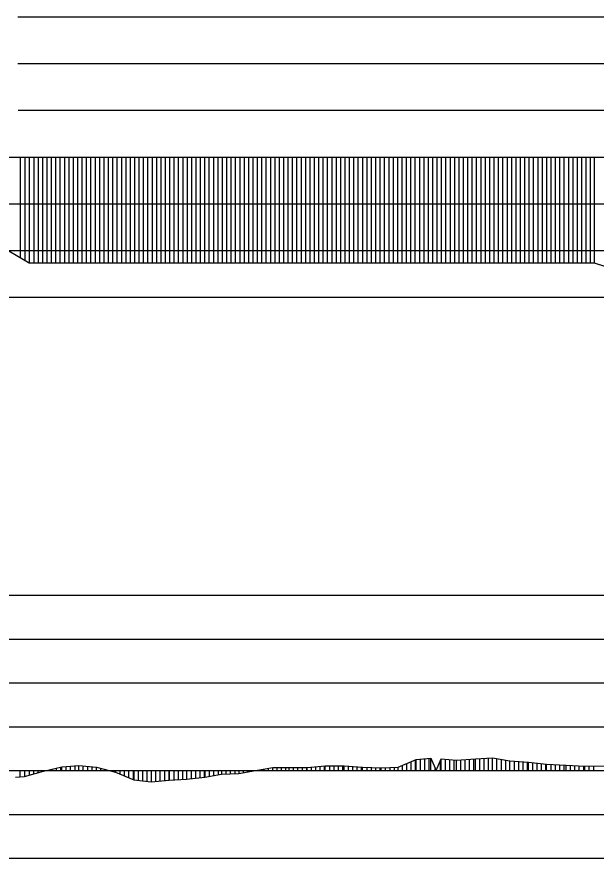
# Model space of a CAD drawing. Extents: x 2 to 10148, y 0 to 380.
# Drawn here: x 2262.7 to 2295.75, y 237 to 285 of the extents above; entities that cross this region are included whole.
import ezdxf

# ---------------------------------------------------------------- set-up
doc = ezdxf.new("R2010")
doc.units = 0
for name, color, linetype in [('POSUN_CARA', 7, 'Continuous'), ('POSUN_RASTR', 7, 'Continuous'), ('ZRYCHL_CARA', 7, 'Continuous'), ('ZRYCHL_RASTR', 7, 'Continuous')]:
    doc.layers.add(name, color=color, linetype=linetype)

msp = doc.modelspace()

# ---------------------------------------------------------------- linework, layer by layer
at = {"layer": 'POSUN_CARA'}
for p, q in [((2284.447, 242.192), (2285.483, 242.634)), ((2284.947, 242), (2284.947, 242.405)), ((2285.197, 242), (2285.197, 242.512)), ((2285.447, 242), (2285.447, 242.619)), ((2285.483, 242.634), (2286.316, 242.712)), ((2285.483, 242), (2285.483, 242.634)), ((2285.733, 242), (2285.733, 242.657)), ((2285.983, 242), (2285.983, 242.681)), ((2286.233, 242), (2286.233, 242.704)), ((2286.316, 242.712), (2286.618, 241.998)), ((2286.316, 242), (2286.316, 242.712)), ((2286.618, 241.998), (2286.909, 242.664)), ((2286.868, 242), (2286.868, 242.57)), ((2286.909, 242.664), (2287.78, 242.588)), ((2286.909, 242), (2286.909, 242.664)), ((2287.159, 242), (2287.159, 242.642)), ((2287.409, 242), (2287.409, 242.62)), ((2287.659, 242), (2287.659, 242.599)), ((2287.78, 242.588), (2288.865, 242.663)), ((2287.78, 242), (2287.78, 242.588)), ((2288.03, 242), (2288.03, 242.605)), ((2288.28, 242), (2288.28, 242.623)), ((2288.53, 242), (2288.53, 242.64)), ((2288.78, 242), (2288.78, 242.657)), ((2288.865, 242.663), (2289.842, 242.716)), ((2288.865, 242), (2288.865, 242.663)), ((2289.115, 242), (2289.115, 242.677)), ((2289.365, 242), (2289.365, 242.69)), ((2289.615, 242), (2289.615, 242.703)), ((2289.842, 242.716), (2290.835, 242.559)), ((2289.842, 242), (2289.842, 242.716)), ((2290.092, 242), (2290.092, 242.676)), ((2290.342, 242), (2290.342, 242.637)), ((2290.592, 242), (2290.592, 242.597)), ((2290.835, 242.559), (2291.885, 242.486)), ((2290.835, 242), (2290.835, 242.559)), ((2291.085, 242), (2291.085, 242.542)), ((2291.335, 242), (2291.335, 242.524)), ((2291.585, 242), (2291.585, 242.507)), ((2291.835, 242), (2291.835, 242.49)), ((2291.885, 242.486), (2292.927, 242.357)), ((2291.885, 242), (2291.885, 242.486)), ((2292.135, 242), (2292.135, 242.455)), ((2292.385, 242), (2292.385, 242.424)), ((2262.884, 242), (2262.884, 241.648)), ((2263.134, 242), (2263.134, 241.667)), ((2263.15, 242), (2263.15, 241.668)), ((2263.15, 241.668), (2264.222, 241.969)), ((2263.4, 242), (2263.4, 241.738)), ((2263.65, 242), (2263.65, 241.808)), ((2263.9, 242), (2263.9, 241.878)), ((2264.15, 242), (2264.15, 241.949)), ((2264.222, 241.969), (2265.274, 242.204)), ((2264.222, 242), (2264.222, 241.969)), ((2264.472, 242), (2264.472, 242.025)), ((2264.722, 242), (2264.722, 242.08)), ((2264.972, 242), (2264.972, 242.136)), ((2265.222, 242), (2265.222, 242.192)), ((2265.274, 242.204), (2266.245, 242.278)), ((2265.274, 242), (2265.274, 242.204)), ((2265.524, 242), (2265.524, 242.223)), ((2265.774, 242), (2265.774, 242.242)), ((2266.024, 242), (2266.024, 242.261)), ((2266.245, 242.278), (2267.249, 242.189)), ((2266.245, 242), (2266.245, 242.278)), ((2266.495, 242), (2266.495, 242.256)), ((2266.745, 242), (2266.745, 242.234)), ((2266.995, 242), (2266.995, 242.212)), ((2267.245, 242), (2267.245, 242.19)), ((2267.249, 242.189), (2268.333, 241.905)), ((2267.249, 242), (2267.249, 242.189)), ((2267.499, 242), (2267.499, 242.124)), ((2267.749, 242), (2267.749, 242.058)), ((2267.999, 242), (2267.999, 241.992)), ((2268.249, 242), (2268.249, 241.927)), ((2268.333, 242), (2268.333, 241.905)), ((2268.583, 242), (2268.583, 241.802)), ((2268.833, 242), (2268.833, 241.699)), ((2269.083, 242), (2269.083, 241.597)), ((2269.333, 242), (2269.333, 241.494)), ((2269.374, 242), (2269.374, 241.477)), ((2269.624, 242), (2269.624, 241.444)), ((2269.874, 242), (2269.874, 241.412)), ((2270.124, 242), (2270.124, 241.379)), ((2270.37, 242), (2270.37, 241.347)), ((2270.62, 242), (2270.62, 241.371)), ((2270.87, 242), (2270.87, 241.394)), ((2271.12, 242), (2271.12, 241.417)), ((2271.37, 242), (2271.37, 241.44)), ((2271.401, 242), (2271.401, 241.443)), ((2271.651, 242), (2271.651, 241.459)), ((2271.901, 242), (2271.901, 241.475)), ((2272.151, 242), (2272.151, 241.491)), ((2272.39, 242), (2272.39, 241.506)), ((2272.64, 242), (2272.64, 241.532)), ((2272.89, 242), (2272.89, 241.557)), ((2273.14, 242), (2273.14, 241.583)), ((2273.39, 242), (2273.39, 241.609)), ((2273.43, 242), (2273.43, 241.613)), ((2273.68, 242), (2273.68, 241.658)), ((2273.93, 242), (2273.93, 241.704)), ((2274.18, 242), (2274.18, 241.749)), ((2274.38, 242), (2274.38, 241.785)), ((2274.63, 242), (2274.63, 241.798)), ((2274.88, 242), (2274.88, 241.811)), ((2275.13, 242), (2275.13, 241.825)), ((2275.358, 242), (2275.358, 241.837)), ((2275.358, 241.837), (2276.314, 241.993)), ((2275.608, 242), (2275.608, 241.878)), ((2275.858, 242), (2275.858, 241.918)), ((2276.108, 242), (2276.108, 241.959)), ((2276.314, 241.993), (2277.306, 242.168)), ((2276.314, 242), (2276.314, 241.993)), ((2276.564, 242), (2276.564, 242.037)), ((2276.814, 242), (2276.814, 242.081)), ((2277.064, 242), (2277.064, 242.126)), ((2277.306, 242.168), (2278.242, 242.173)), ((2277.306, 242), (2277.306, 242.168)), ((2277.556, 242), (2277.556, 242.17)), ((2277.806, 242), (2277.806, 242.171)), ((2278.056, 242), (2278.056, 242.172)), ((2278.242, 242.173), (2279.262, 242.181)), ((2278.242, 242), (2278.242, 242.173)), ((2278.492, 242), (2278.492, 242.175)), ((2278.742, 242), (2278.742, 242.177)), ((2278.992, 242), (2278.992, 242.179)), ((2279.242, 242), (2279.242, 242.181)), ((2279.262, 242.181), (2280.301, 242.272)), ((2279.262, 242), (2279.262, 242.181)), ((2279.512, 242), (2279.512, 242.203)), ((2279.762, 242), (2279.762, 242.225)), ((2280.012, 242), (2280.012, 242.247)), ((2280.262, 242), (2280.262, 242.269)), ((2280.301, 242.272), (2281.373, 242.261)), ((2280.301, 242), (2280.301, 242.272)), ((2280.551, 242), (2280.551, 242.27)), ((2280.801, 242), (2280.801, 242.267)), ((2281.051, 242), (2281.051, 242.264)), ((2281.301, 242), (2281.301, 242.262)), ((2281.373, 242.261), (2282.429, 242.19)), ((2281.373, 242), (2281.373, 242.261)), ((2281.623, 242), (2281.623, 242.244)), ((2281.873, 242), (2281.873, 242.227)), ((2282.123, 242), (2282.123, 242.21)), ((2282.373, 242), (2282.373, 242.193)), ((2282.429, 242.19), (2283.491, 242.162)), ((2282.429, 242), (2282.429, 242.19)), ((2282.679, 242), (2282.679, 242.183)), ((2282.929, 242), (2282.929, 242.176)), ((2283.179, 242), (2283.179, 242.17)), ((2283.429, 242), (2283.429, 242.163)), ((2283.491, 242.162), (2284.447, 242.192)), ((2283.491, 242), (2283.491, 242.162)), ((2283.741, 242), (2283.741, 242.17)), ((2283.991, 242), (2283.991, 242.178)), ((2284.241, 242), (2284.241, 242.186)), ((2284.447, 242), (2284.447, 242.192)), ((2284.697, 242), (2284.697, 242.299)), ((2286.566, 242), (2286.566, 242.12)), ((2286.618, 242), (2286.618, 241.998)), ((2292.635, 242), (2292.635, 242.393)), ((2292.885, 242), (2292.885, 242.362)), ((2292.927, 242.357), (2294.04, 242.301)), ((2292.927, 242), (2292.927, 242.357)), ((2293.177, 242), (2293.177, 242.344)), ((2293.427, 242), (2293.427, 242.332)), ((2293.677, 242), (2293.677, 242.319)), ((2293.927, 242), (2293.927, 242.307)), ((2294.04, 242.301), (2295.111, 242.241)), ((2294.04, 242), (2294.04, 242.301)), ((2294.29, 242), (2294.29, 242.287)), ((2294.54, 242), (2294.54, 242.273)), ((2294.79, 242), (2294.79, 242.259)), ((2295.04, 242), (2295.04, 242.245)), ((2295.111, 242.241), (2296.206, 242.263)), ((2295.111, 242), (2295.111, 242.241)), ((2295.361, 242), (2295.361, 242.246)), ((2295.611, 242), (2295.611, 242.251)), ((2262.634, 241.629), (2263.15, 241.668)), ((2268.333, 241.905), (2269.374, 241.477)), ((2269.374, 241.477), (2270.37, 241.347)), ((2270.37, 241.347), (2271.401, 241.443)), ((2271.401, 241.443), (2272.39, 241.506)), ((2272.39, 241.506), (2273.43, 241.613)), ((2273.43, 241.613), (2274.38, 241.785)), ((2274.38, 241.785), (2275.358, 241.837))]:
    msp.add_line(p, q, dxfattribs=at)
at = {"layer": 'POSUN_RASTR'}
for p, q in [((2212, 252), (2328.696, 252)), ((2212, 249.5), (2328.696, 249.5)), ((2212, 247), (2328.696, 247)), ((2212, 244.5), (2328.696, 244.5)), ((2170.83, 242), (2328.696, 242)), ((2212, 239.5), (2328.696, 239.5)), ((2212, 237), (2328.696, 237))]:
    msp.add_line(p, q, dxfattribs=at)
at = {"layer": 'ZRYCHL_CARA'}
for p, q in [((2170.83, 277), (2328.696, 277)), ((2253.151, 277), (2263.415, 270.966)), ((2262.901, 277), (2262.901, 271.267)), ((2263.151, 277), (2263.151, 271.12)), ((2263.401, 277), (2263.401, 270.973)), ((2263.415, 277), (2263.415, 270.966)), ((2263.665, 277), (2263.665, 270.966)), ((2263.915, 277), (2263.915, 270.966)), ((2264.165, 277), (2264.165, 270.966)), ((2264.415, 277), (2264.415, 270.966)), ((2264.665, 277), (2264.665, 270.966)), ((2264.915, 277), (2264.915, 270.966)), ((2265.165, 277), (2265.165, 270.966)), ((2265.415, 277), (2265.415, 270.966)), ((2265.665, 277), (2265.665, 270.966)), ((2265.915, 277), (2265.915, 270.966)), ((2266.165, 277), (2266.165, 270.966)), ((2266.415, 277), (2266.415, 270.966)), ((2266.665, 277), (2266.665, 270.966)), ((2266.915, 277), (2266.915, 270.966)), ((2267.165, 277), (2267.165, 270.966)), ((2267.415, 277), (2267.415, 270.966)), ((2267.665, 277), (2267.665, 270.966)), ((2267.915, 277), (2267.915, 270.966)), ((2268.165, 277), (2268.165, 270.966)), ((2268.415, 277), (2268.415, 270.966)), ((2268.665, 277), (2268.665, 270.966)), ((2268.915, 277), (2268.915, 270.966)), ((2269.165, 277), (2269.165, 270.966)), ((2269.415, 277), (2269.415, 270.966)), ((2269.665, 277), (2269.665, 270.966)), ((2269.915, 277), (2269.915, 270.966)), ((2270.165, 277), (2270.165, 270.966)), ((2270.415, 277), (2270.415, 270.966)), ((2270.665, 277), (2270.665, 270.966)), ((2270.915, 277), (2270.915, 270.966)), ((2271.165, 277), (2271.165, 270.966)), ((2271.415, 277), (2271.415, 270.966)), ((2271.665, 277), (2271.665, 270.966)), ((2271.915, 277), (2271.915, 270.966)), ((2272.165, 277), (2272.165, 270.966)), ((2272.415, 277), (2272.415, 270.966)), ((2272.665, 277), (2272.665, 270.966)), ((2272.915, 277), (2272.915, 270.966)), ((2273.165, 277), (2273.165, 270.966)), ((2273.415, 277), (2273.415, 270.966)), ((2273.665, 277), (2273.665, 270.966)), ((2273.915, 277), (2273.915, 270.966)), ((2274.165, 277), (2274.165, 270.966)), ((2274.415, 277), (2274.415, 270.966)), ((2274.665, 277), (2274.665, 270.966)), ((2274.915, 277), (2274.915, 270.966)), ((2275.165, 277), (2275.165, 270.966)), ((2275.415, 277), (2275.415, 270.966)), ((2275.665, 277), (2275.665, 270.966)), ((2275.915, 277), (2275.915, 270.966)), ((2276.165, 277), (2276.165, 270.966)), ((2276.415, 277), (2276.415, 270.966)), ((2276.665, 277), (2276.665, 270.966)), ((2276.915, 277), (2276.915, 270.966)), ((2277.165, 277), (2277.165, 270.966)), ((2277.415, 277), (2277.415, 270.966)), ((2277.665, 277), (2277.665, 270.966)), ((2277.915, 277), (2277.915, 270.966)), ((2278.165, 277), (2278.165, 270.966)), ((2278.415, 277), (2278.415, 270.966)), ((2278.665, 277), (2278.665, 270.966)), ((2278.915, 277), (2278.915, 270.966)), ((2279.165, 277), (2279.165, 270.966)), ((2279.415, 277), (2279.415, 270.966)), ((2279.665, 277), (2279.665, 270.966)), ((2279.915, 277), (2279.915, 270.966)), ((2280.165, 277), (2280.165, 270.966)), ((2280.415, 277), (2280.415, 270.966)), ((2280.665, 277), (2280.665, 270.966)), ((2280.915, 277), (2280.915, 270.966)), ((2281.165, 277), (2281.165, 270.966)), ((2281.415, 277), (2281.415, 270.966)), ((2281.665, 277), (2281.665, 270.966)), ((2281.915, 277), (2281.915, 270.966)), ((2282.165, 277), (2282.165, 270.966)), ((2282.415, 277), (2282.415, 270.966)), ((2282.665, 277), (2282.665, 270.966)), ((2282.915, 277), (2282.915, 270.966)), ((2283.165, 277), (2283.165, 270.966)), ((2283.415, 277), (2283.415, 270.966)), ((2283.665, 277), (2283.665, 270.966)), ((2283.915, 277), (2283.915, 270.966)), ((2284.165, 277), (2284.165, 270.966)), ((2284.415, 277), (2284.415, 270.966)), ((2284.665, 277), (2284.665, 270.966)), ((2284.915, 277), (2284.915, 270.966)), ((2285.165, 277), (2285.165, 270.966)), ((2285.415, 277), (2285.415, 270.966)), ((2285.665, 277), (2285.665, 270.966)), ((2285.915, 277), (2285.915, 270.966)), ((2286.165, 277), (2286.165, 270.966)), ((2286.415, 277), (2286.415, 270.966)), ((2286.665, 277), (2286.665, 270.966)), ((2286.915, 277), (2286.915, 270.966)), ((2287.165, 277), (2287.165, 270.966)), ((2287.415, 277), (2287.415, 270.966)), ((2287.665, 277), (2287.665, 270.966)), ((2287.915, 277), (2287.915, 270.966)), ((2288.165, 277), (2288.165, 270.966)), ((2288.415, 277), (2288.415, 270.966)), ((2288.665, 277), (2288.665, 270.966)), ((2288.915, 277), (2288.915, 270.966)), ((2289.165, 277), (2289.165, 270.966)), ((2289.415, 277), (2289.415, 270.966)), ((2289.665, 277), (2289.665, 270.966)), ((2289.915, 277), (2289.915, 270.966)), ((2290.165, 277), (2290.165, 270.966)), ((2290.415, 277), (2290.415, 270.966)), ((2290.665, 277), (2290.665, 270.966)), ((2290.915, 277), (2290.915, 270.966)), ((2291.165, 277), (2291.165, 270.966)), ((2291.415, 277), (2291.415, 270.966)), ((2291.665, 277), (2291.665, 270.966)), ((2291.915, 277), (2291.915, 270.966)), ((2292.165, 277), (2292.165, 270.966)), ((2292.415, 277), (2292.415, 270.966)), ((2292.665, 277), (2292.665, 270.966)), ((2292.915, 277), (2292.915, 270.966)), ((2293.165, 277), (2293.165, 270.966)), ((2293.415, 277), (2293.415, 270.966)), ((2293.665, 277), (2293.665, 270.966)), ((2293.915, 277), (2293.915, 270.966)), ((2294.165, 277), (2294.165, 270.966)), ((2294.415, 277), (2294.415, 270.966)), ((2294.665, 277), (2294.665, 270.966)), ((2294.915, 277), (2294.915, 270.966)), ((2295.165, 277), (2295.165, 270.966)), ((2295.415, 277), (2295.415, 270.966)), ((2295.641, 277), (2295.641, 270.966)), ((2263.415, 270.966), (2295.641, 270.966)), ((2295.641, 270.966), (2300.642, 269.329))]:
    msp.add_line(p, q, dxfattribs=at)
at = {"layer": 'ZRYCHL_RASTR'}
for p, q in [((2262.758, 285), (2405.982, 285)), ((2262.756, 282.333), (2405.982, 282.333)), ((2262.774, 279.667), (2406.087, 279.667)), ((2209.989, 274.333), (2406.857, 274.333)), ((2210.001, 271.667), (2407.121, 271.667)), ((2210.016, 269), (2407.165, 269))]:
    msp.add_line(p, q, dxfattribs=at)

doc.saveas('drawing.dxf')
